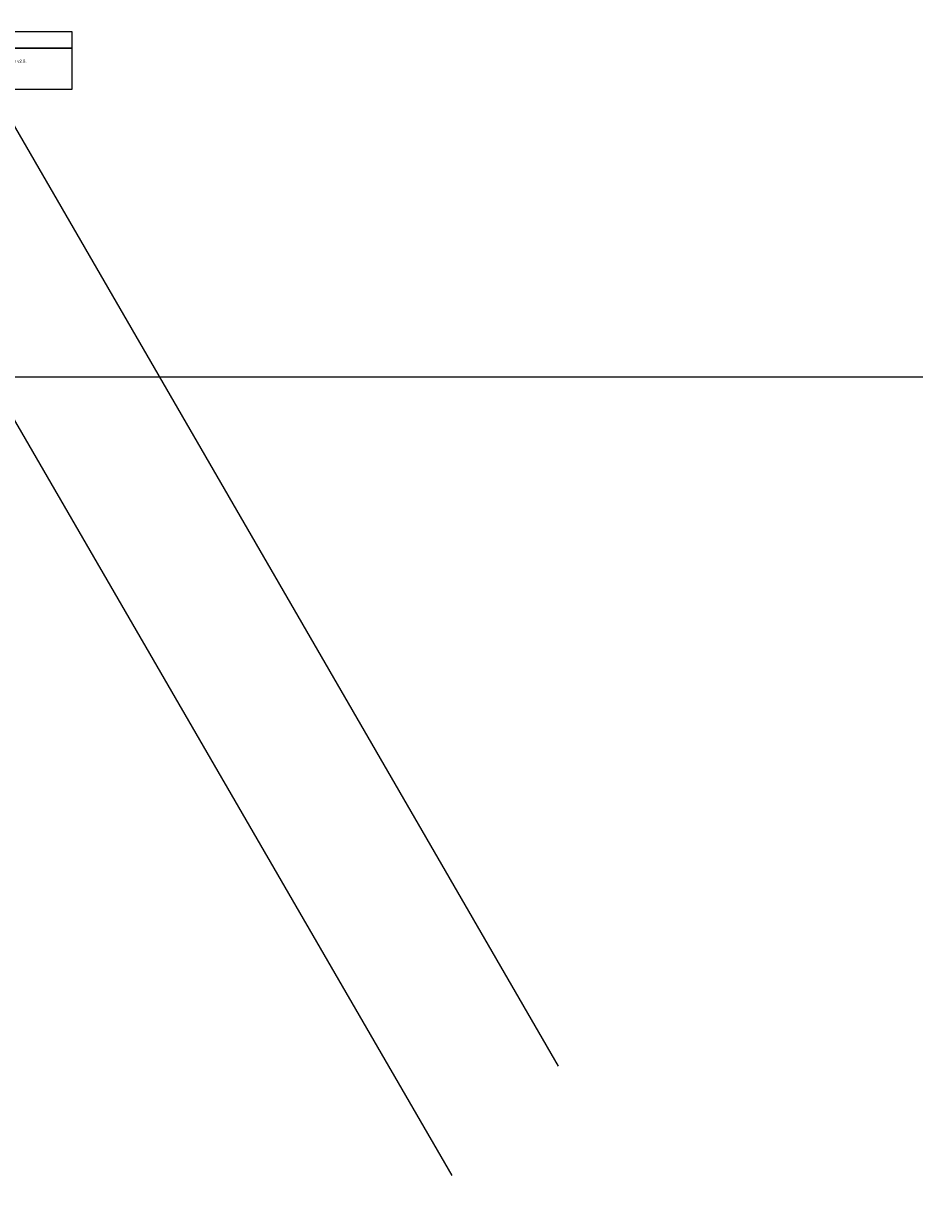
# Model space of a CAD drawing. Header units: metres. Extents: x -270273 to 328371, y -146885 to 591473.
# Tile 305 of 473: x -40956 to -40441, y 423955 to 424639. Entities that reach past the tile are written whole.
import ezdxf

# ---------------------------------------------------------------- set-up
doc = ezdxf.new("R2010")
doc.units = ezdxf.units.M
doc.layers.get('0').update_dxf_attribs({"color": 151})
doc.layers.add('B-CO-BC-BETONVORM-G', color=50, linetype='Continuous', lineweight=18)
for name, color, linetype in [('B-XX-OG-BEBOUWING-G', 1, 'Continuous'), ('B-XX-VH-KANTVERHARDING-G', 253, 'Continuous'), ('Iv-Text 018', 1, 'Continuous')]:
    doc.layers.add(name, color=color, linetype=linetype)
doc.styles.add('Iv-M 018', font='iv-font.shx', dxfattribs={"height": 1.8})

# ---------------------------------------------------------------- blocks, each defined once
blk = doc.blocks.new('Iv-Voorbeeldblok')
for points in [[(448.63568, -152.28365), (528.36282, -152.28365), (528.36282, -185.9455), (448.63568, -185.9455)], [(448.63568, -161.92088), (528.36282, -161.92088), (528.36282, -161.92088), (448.63568, -161.92088)]]:
    blk.add_lwpolyline(points, close=True)
at = {"layer": 'Iv-Text 018', "style": 'Iv-M 018'}
blk.add_text('style removed in v2.8.', height=1.8, dxfattribs=at).set_placement((478.04036, -170.44696))

msp = doc.modelspace()

# ---------------------------------------------------------------- linework, layer by layer
at = {"layer": 'B-CO-BC-BETONVORM-G'}
for points in [[(-40647.0625, 424036.7793), (-40970.3399, 424594.9559, 0.04516992), (-51872.7386, 425634.5112, 0.04644667)], [(-40708.6616, 423973.5373), (-41024.3357, 424518.5859, 0.04500024), (-51871.0592, 425549.5022, 0.04628559)]]:
    msp.add_lwpolyline(points, format="xyb", dxfattribs=at)
at = {"layer": 'B-XX-OG-BEBOUWING-G'}
msp.add_lwpolyline([(-63042.2222, 394782.6175, 14.44687832), (-66283.6615, 398005.3182), (-68754.7089, 395563.9717), (-65514.4611, 392342.1661)], format="xyb", close=True, dxfattribs=at)
msp.add_lwpolyline([(-55453.4375, 424430.194, 18.8653706), (-51955.3808, 424563.1266)], format="xyb", dxfattribs=at)
at = {"layer": 'B-XX-VH-KANTVERHARDING-G'}
msp.add_lwpolyline([(-29605.5667, 391712.1838), (-29820.0243, 407324.0897), (-29766.3157, 418865.1803), (-29766.554, 419967.4128, 0.41421356), (-34237.52, 424436.4465), (-50511.983, 424432.9288)], format="xyb", dxfattribs=at)

# ---------------------------------------------------------------- block references
msp.add_blockref('Iv-Voorbeeldblok', (-41456.8465, 424787.2604))

doc.saveas('drawing.dxf')
